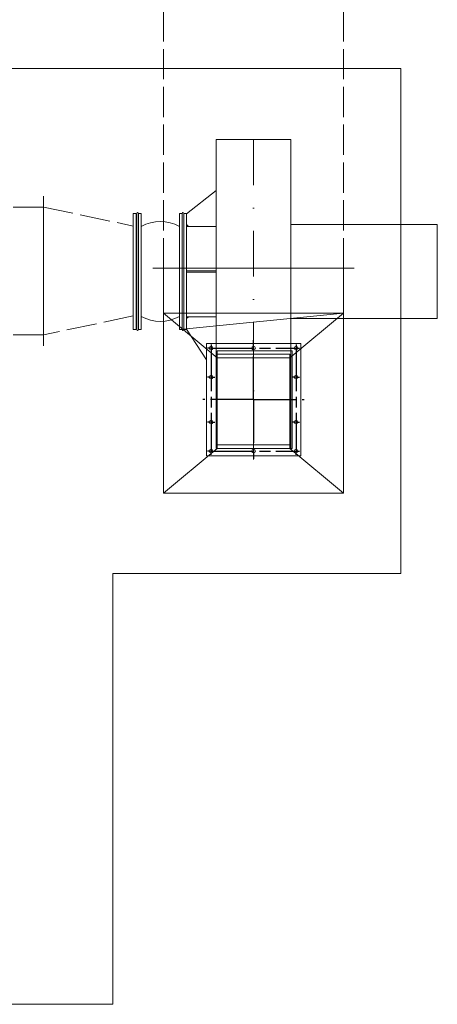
# Model space of a CAD drawing. Header units: millimetres. Extents: x -300186 to 535068, y -28581 to 763298.
# Tile 275 of 405: x 13756 to 14916, y 189509 to 192244. Entities that reach past the tile are written whole.
import ezdxf

# ---------------------------------------------------------------- set-up
doc = ezdxf.new("R2010")
doc.units = ezdxf.units.MM
doc.header["$LTSCALE"] = 10
for name, pattern in [('ACAD_ISO02W100', [15, 12, -3]), ('AM_ISO08W050', [18, 12, -1.5, 3, -1.5]), ('DASHDOT', [25.4, 12.7, -6.35, 0, -6.35])]:
    doc.linetypes.add(name, pattern=pattern)
for name, color, linetype, lineweight in [('AM_7', 7, 'AM_ISO08W050', 25), ('koty', 6, 'Continuous', 9), ('NS_tenka', 252, 'Continuous', 18), ('NS_tlusta', 252, 'Continuous', 18)]:
    doc.layers.add(name, color=color, linetype=linetype, lineweight=lineweight)
doc.layers.add('popisky', color=6, linetype='Continuous')

# ---------------------------------------------------------------- blocks, each defined once
blk = doc.blocks.new('Priruba vytlaku SRV-VT4-250 - P')
for p, q in [((-131, 156), (131, 156)), ((-131, -156), (-131, 156)), ((131, 156), (131, -156)), ((-101, 126), (101, 126)), ((-101, -126), (-101, 126)), ((101, 126), (101, -126)), ((101, -126), (-101, -126)), ((131, -156), (-131, -156))]:
    blk.add_line(p, q)
for centre in [(-118, 143), (0, 143), (118, 143), (-118, 62.5), (118, 62.5), (-118, -62.5), (118, -62.5), (-118, -143), (0, -143), (118, -143)]:
    blk.add_circle(centre, 5)
at = {"layer": 'AM_7'}
for p, q in [((0, 0), (0, 166)), ((-118, 143), (-128, 143)), ((-118, 153), (-118, 143)), ((-118, 143), (-118, -143)), ((-118, 143), (118, 143)), ((118, 153), (118, 143)), ((118, 143), (118, -143)), ((118, 143), (128, 143)), ((-118, 62.5), (-128, 62.5)), ((-118, 62.5), (-108, 62.5)), ((118, 62.5), (108, 62.5)), ((118, 62.5), (128, 62.5)), ((0, 0), (-141, 0)), ((0, 0), (141, 0)), ((0, 0), (0, -166)), ((-118, -62.5), (-128, -62.5)), ((-118, -62.5), (-108, -62.5)), ((118, -62.5), (108, -62.5)), ((118, -62.5), (128, -62.5)), ((-118, -143), (-128, -143)), ((-118, -143), (118, -143)), ((-118, -153), (-118, -143)), ((118, -153), (118, -143)), ((118, -143), (128, -143))]:
    blk.add_line(p, q, dxfattribs=at)
blk = doc.blocks.new('prir')
blk.add_blockref('Priruba vytlaku SRV-VT4-250 - P', (180054.5, 264919.1))
blk = doc.blocks.new('A$C12ac11e3')
at = {"layer": 'NS_tenka', "linetype": 'DASHDOT'}
blk.add_line((850.1, 5510.1), (850.1, 4575.7), dxfattribs=at)
at = {"layer": 'NS_tenka'}
for p, q in [((746.1, 5368.7), (664.1, 5303.8)), ((516.1, 4981.8), (516.1, 5304.8)), ((524.1, 5304.8), (516.1, 5304.8)), ((524.1, 4981.8), (524.1, 5304.8)), ((526.1, 5279.8), (524.1, 5279.8)), ((526.1, 4981.8), (526.1, 5304.8)), ((530.1, 4981.8), (530.1, 5304.8)), ((530.1, 5304.8), (538.1, 5304.8)), ((538.1, 4981.8), (538.1, 5304.8)), ((644.1, 4981.8), (644.1, 5304.8)), ((652.1, 5304.8), (644.1, 5304.8)), ((652.1, 4981.8), (652.1, 5304.8)), ((656.1, 4981.8), (656.1, 5304.8)), ((656.1, 5304.8), (664.1, 5304.8)), ((664.1, 4981.8), (664.1, 5304.8)), ((669.1, 5268.8), (664.1, 5273.8)), ((664.1, 5268.8), (746.1, 5268.8)), ((746.1, 5145.3), (664.1, 5145.3)), ((746.1, 5141.3), (664.1, 5141.3)), ((526.1, 5006.8), (524.1, 5006.8)), ((664.1, 5017.8), (746.1, 5017.8)), ((669.1, 5017.8), (664.1, 5012.8)), ((516.1, 4981.8), (524.1, 4981.8)), ((538.1, 4981.8), (530.1, 4981.8)), ((644.1, 4981.8), (652.1, 4981.8)), ((664.1, 4981.8), (656.1, 4981.8)), ((719.1, 4897.7), (664.1, 4982.8))]:
    blk.add_line(p, q, dxfattribs=at)
at = {"layer": 'NS_tenka', "linetype": 'ACAD_ISO02W100', "ltscale": 0.7}
for p, q in [((266.1, 5322.2), (266.1, 5352.2)), ((266.1, 5322.2), (266.1, 5352.2)), ((266.1, 5322.2), (-443.9, 5322.2)), ((266.1, 5322.2), (516.1, 5269.7)), ((266.1, 5322.2), (266.1, 4967.2)), ((266.1, 4967.2), (266.1, 5322.2)), ((516.1, 5019.7), (266.1, 4967.2)), ((266.1, 4967.2), (-443.9, 4967.2)), ((266.1, 4967.2), (266.1, 4937.2)), ((266.1, 4967.2), (266.1, 4937.2))]:
    blk.add_line(p, q, dxfattribs=at)
at = {"layer": 'NS_tenka', "linetype": 'ByBlock', "lineweight": -2}
for p, q in [((516.1, 5269.7), (516.1, 5299.7)), ((516.1, 5269.7), (516.1, 5019.7)), ((600.1, 5152.3), (570.1, 5152.3)), ((1100.1, 5152.3), (600.1, 5152.3)), ((600.1, 5152.3), (600.1, 5027.3)), ((1100.1, 5152.3), (1130.1, 5152.3)), ((1100.1, 5027.3), (1100.1, 5152.3)), ((516.1, 5019.7), (516.1, 4989.7)), ((749.1, 4903.3), (600.1, 5027.3)), ((1100.1, 5027.3), (600.1, 5027.3)), ((600.1, 5027.3), (600.1, 4527.3)), ((600.1, 5027.3), (600.1, 4527.3)), ((1100.1, 5027.3), (645.1, 4982.3)), ((1100.1, 5027.3), (951.1, 4903.3)), ((1100.1, 4527.3), (1100.1, 5027.3)), ((1100.1, 4527.3), (1100.1, 5027.3)), ((749.1, 4903.3), (749.1, 4651.3)), ((951.1, 4903.3), (749.1, 4903.3)), ((951.1, 4651.3), (951.1, 4903.3)), ((749.1, 4651.3), (600.1, 4527.3)), ((749.1, 4651.3), (951.1, 4651.3)), ((1100.1, 4527.3), (951.1, 4651.3)), ((600.1, 4527.3), (1100.1, 4527.3)), ((600.1, 4527.3), (1100.1, 4527.3))]:
    blk.add_line(p, q, dxfattribs=at)
at = {"layer": 'NS_tenka', "linetype": 'ACAD_ISO02W100', "ltscale": 0.7}
for points in [[(600.1, 5152.3), (600.1, 6152.3)], [(1100.1, 5152.3), (1100.1, 6152.3)]]:
    blk.add_lwpolyline(points, dxfattribs=at)
at = {"layer": 'NS_tenka'}
for points in [[(746.1, 5510.1), (954.1, 5510.1), (954.1, 4651.3), (746.1, 4651.3)], [(954.1, 5274.3), (1360.6, 5274.3), (1360.6, 5012.3), (954.1, 5012.3)], [(749.1, 4923.3), (957.1, 4923.3), (957.1, 4651.3), (749.1, 4651.3)]]:
    blk.add_lwpolyline(points, close=True, dxfattribs=at)
at = {"layer": 'NS_tenka', "linetype": 'ByBlock', "lineweight": -2}
for points in [[(600.1, 5152.3), (570.1, 5152.3)], [(600.1, 5152.3), (1100.1, 5152.3)], [(1100.1, 5152.3), (1130.1, 5152.3)]]:
    blk.add_lwpolyline(points, dxfattribs=at)
at = {"layer": 'NS_tenka'}
for centre, radius, start, end in [((528.1, 5304.8), 2, 0, 180), ((591.1, 5173.1), 109, 60.9064, 119.0936), ((654.1, 5304.8), 2, 0, 180), ((591.1, 5113.6), 109, 240.9064, 299.0936), ((528.1, 4981.8), 2, 180, 0), ((654.1, 4981.8), 2, 180, 0)]:
    blk.add_arc(centre, radius, start, end, dxfattribs=at)
blk.add_blockref('prir', (-179204.4, -260131.7), dxfattribs=at)
blk = doc.blocks.new('podklad')
at = {"layer": 'NS_tlusta', "color": 252}
blk.add_lwpolyline([(139800.6, 453763.3), (139800.6, 452360.2), (139000.6, 452360.2), (139000.6, 451163.3), (137200.6, 451163.3), (137200.6, 453763.3)], close=True, dxfattribs=at)
at = {"layer": 'koty', "color": 252}
blk.add_blockref('A$C12ac11e3', (138541.3, 448056), dxfattribs=at)

msp = doc.modelspace()

# ---------------------------------------------------------------- block references
at = {"layer": 'popisky', "lineweight": -3}
msp.add_blockref('podklad', (-124985.783, -261654.613), dxfattribs=at)

doc.saveas('drawing.dxf')
